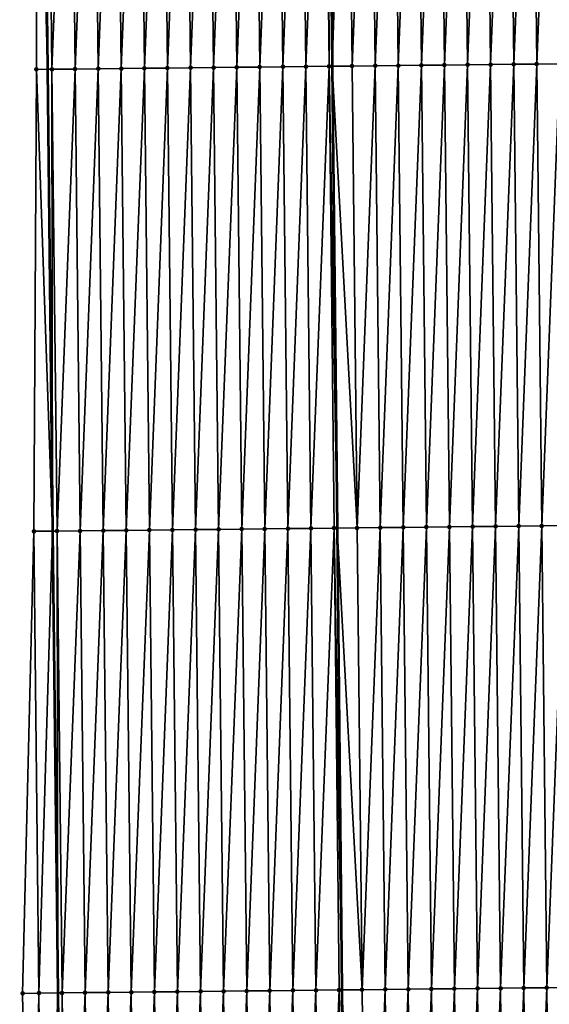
# Model space of a CAD drawing. Header units: feet. Extents: x 2007189 to 2022806, y 818621 to 837694.
# Tile 431 of 656: x 2011350 to 2011373, y 829386 to 829429. Entities that reach past the tile are written whole.
import ezdxf

# ---------------------------------------------------------------- set-up
doc = ezdxf.new("R2010")
doc.units = ezdxf.units.FT
doc.header["$MEASUREMENT"] = 0
for name, color, linetype, lineweight in [('EP_Travel Lane', 172, 'Continuous', 53), ('Road Shots', 141, 'Continuous', 100), ('Road X-Section', 40, 'Continuous', 13), ('STRIPING', 60, 'Continuous', 53)]:
    doc.layers.add(name, color=color, linetype=linetype, lineweight=lineweight)
doc.layers.add('I-77-MM17-21_SB-Surface-Border', color=7, linetype='Continuous')
doc.layers.add('I-77-MM17-21_SB-Surface-TIN', color=7, linetype='Continuous')

msp = doc.modelspace()

# ---------------------------------------------------------------- linework, layer by layer
at = {"layer": 'EP_Travel Lane'}
msp.add_polyline3d([(2011350.010525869, 829506.9701998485, 319.6443639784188), (2011350.212806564, 829486.9716988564, 319.5046445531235), (2011350.415088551, 829466.9730701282, 319.3860227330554), (2011350.617370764, 829446.9744190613, 319.2710504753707), (2011350.844439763, 829426.9466861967, 319.173616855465), (2011351.073898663, 829406.9483866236, 319.0487097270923), (2011351.303358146, 829386.95003626, 318.9325754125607), (2011351.532819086, 829366.9515588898, 318.8382720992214), (2011351.762279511, 829346.9531262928, 318.7362488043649), (2011351.991736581, 829326.9549862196, 318.5839387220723), (2011352.221193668, 829306.956844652, 318.431868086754), (2011352.450653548, 829286.9584596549, 318.3216740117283), (2011352.680112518, 829266.9601539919, 318.1978322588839), (2011352.909572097, 829246.961795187, 318.0831324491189), (2011353.139628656, 829226.952585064, 317.9835181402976), (2011353.369623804, 829206.9541746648, 317.8788247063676), (2011353.599617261, 829186.9559112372, 317.7498529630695), (2011353.829610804, 829166.9576403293, 317.6220984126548), (2011354.059604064, 829146.9593940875, 317.4902748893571), (2011354.289599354, 829126.9609712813, 317.3876110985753), (2011354.519593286, 829106.9626666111, 317.2654597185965), (2011354.749587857, 829086.9643063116, 317.1524679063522), (2011354.979581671, 829066.9660118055, 317.0286059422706)], dxfattribs=at)
at = {"layer": 'I-77-MM17-21_SB-Surface-Border', "color": 3, "linetype": 'Continuous', "lineweight": -3}
msp.add_polyline3d([(2011354.165455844, 829066.956908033, 317.0082613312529), (2011354.586643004, 829086.9624844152, 317.1483636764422), (2011354.097845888, 829106.9579550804, 317.254168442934), (2011352.145913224, 829126.9370765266, 317.3214209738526), (2011352.285167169, 829146.9395966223, 317.4385482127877), (2011351.846732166, 829166.9355386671, 317.5607679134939), (2011352.440461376, 829186.9429707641, 317.7173379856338), (2011353.071594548, 829206.9508416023, 317.8714465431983), (2011352.71421308, 829226.9478253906, 317.9733095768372), (2011352.379494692, 829246.9561292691, 318.069259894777), (2011351.901901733, 829266.951828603, 318.1787060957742), (2011351.903110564, 829286.9525980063, 318.3088999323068), (2011351.000900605, 829306.9437968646, 318.4006643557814), (2011350.245577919, 829326.936340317, 318.5350538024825), (2011351.279029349, 829346.947960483, 318.7236738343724), (2011350.16341941, 829366.936930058, 318.8009758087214), (2011349.770739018, 829386.9336710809, 318.8895831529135), (2011350.262599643, 829406.9397267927, 319.0254087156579), (2011350.368583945, 829426.9415969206, 319.1616663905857), (2011350.327309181, 829446.9717083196, 319.2622619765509), (2011349.646909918, 829466.9658729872, 319.3657500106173), (2011349.681031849, 829486.9667114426, 319.4914617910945), (2011349.95067896, 829506.969639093, 319.6427918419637)], dxfattribs=at)
at = {"layer": 'I-77-MM17-21_SB-Surface-TIN', "color": 128, "linetype": 'Continuous', "lineweight": -3}
for points in [[(2011350.327309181, 829446.9717083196, 319.2622619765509), (2011350.844439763, 829426.9466861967, 319.173616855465), (2011350.617370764, 829446.9744190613, 319.2710504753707)], [(2011350.368583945, 829426.9415969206, 319.1616663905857), (2011350.844439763, 829426.9466861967, 319.173616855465), (2011350.327309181, 829446.9717083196, 319.2622619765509)], [(2011350.832006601, 829446.9764249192, 319.2775536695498), (2011350.617370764, 829446.9744190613, 319.2710504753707), (2011350.844439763, 829426.9466861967, 319.173616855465)], [(2011350.832006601, 829446.9764249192, 319.2775536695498), (2011351.046328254, 829426.9488453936, 319.1786870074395), (2011351.831962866, 829446.9857789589, 319.3063592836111)], [(2011350.832006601, 829446.9764249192, 319.2775536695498), (2011350.844439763, 829426.9466861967, 319.173616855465), (2011351.046328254, 829426.9488453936, 319.1786870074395)], [(2011351.831962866, 829446.9857789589, 319.3063592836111), (2011351.046328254, 829426.9488453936, 319.1786870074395), (2011352.04627062, 829426.9595820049, 319.1965351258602)], [(2011351.831962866, 829446.9857789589, 319.3063592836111), (2011352.04627062, 829426.9595820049, 319.1965351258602), (2011352.831918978, 829446.9951491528, 319.3325010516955)], [(2011352.831918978, 829446.9951491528, 319.3325010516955), (2011352.04627062, 829426.9595820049, 319.1965351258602), (2011353.046212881, 829426.9703283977, 319.2127006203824)], [(2011352.831918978, 829446.9951491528, 319.3325010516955), (2011353.046212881, 829426.9703283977, 319.2127006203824), (2011353.83187482, 829447.0045476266, 319.3539795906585)], [(2011353.83187482, 829447.0045476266, 319.3539795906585), (2011353.046212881, 829426.9703283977, 319.2127006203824), (2011354.046155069, 829426.9810813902, 319.2277307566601)], [(2011353.83187482, 829447.0045476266, 319.3539795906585), (2011354.046155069, 829426.9810813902, 319.2277307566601), (2011354.831830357, 829447.0139780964, 319.3701820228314)], [(2011354.831830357, 829447.0139780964, 319.3701820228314), (2011354.046155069, 829426.9810813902, 319.2277307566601), (2011355.046097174, 829426.9918421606, 319.2414228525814)], [(2011354.831830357, 829447.0139780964, 319.3701820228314), (2011355.046097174, 829426.9918421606, 319.2414228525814), (2011355.83178576, 829447.0234226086, 319.3840689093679)], [(2011355.83178576, 829447.0234226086, 319.3840689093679), (2011355.046097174, 829426.9918421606, 319.2414228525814), (2011356.046039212, 829427.0026089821, 319.2540740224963)], [(2011355.83178576, 829447.0234226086, 319.3840689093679), (2011356.046039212, 829427.0026089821, 319.2540740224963), (2011356.831741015, 829447.0328826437, 319.3953961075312)], [(2011356.831741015, 829447.0328826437, 319.3953961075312), (2011356.046039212, 829427.0026089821, 319.2540740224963), (2011357.04598122, 829427.0133787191, 319.2662236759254)], [(2011356.831741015, 829447.0328826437, 319.3953961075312), (2011357.04598122, 829427.0133787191, 319.2662236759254), (2011357.831696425, 829447.042326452, 319.4093990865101)], [(2011357.831696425, 829447.042326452, 319.4093990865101), (2011357.04598122, 829427.0133787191, 319.2662236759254), (2011358.045923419, 829427.0241306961, 319.2814285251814)], [(2011357.831696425, 829447.042326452, 319.4093990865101), (2011358.045923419, 829427.0241306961, 319.2814285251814), (2011358.83165214, 829447.0517382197, 319.4286854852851)], [(2011358.83165214, 829447.0517382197, 319.4286854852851), (2011358.045923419, 829427.0241306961, 319.2814285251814), (2011359.045865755, 829427.0348701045, 319.2987954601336)], [(2011358.83165214, 829447.0517382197, 319.4286854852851), (2011359.045865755, 829427.0348701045, 319.2987954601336), (2011359.831608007, 829447.0611340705, 319.4505965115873)], [(2011359.831608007, 829447.0611340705, 319.4505965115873), (2011359.045865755, 829427.0348701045, 319.2987954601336), (2011360.045808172, 829427.045602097, 319.3174381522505)], [(2011359.831608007, 829447.0611340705, 319.4505965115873), (2011360.045808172, 829427.045602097, 319.3174381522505), (2011360.831563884, 829447.0705288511, 319.4726840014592)], [(2011360.831563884, 829447.0705288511, 319.4726840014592), (2011360.045808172, 829427.045602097, 319.3174381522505), (2011361.045750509, 829427.0563413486, 319.3348320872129)], [(2011360.831563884, 829447.0705288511, 319.4726840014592), (2011361.045750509, 829427.0563413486, 319.3348320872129), (2011361.831519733, 829447.0799265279, 319.4942939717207)], [(2011361.831519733, 829447.0799265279, 319.4942939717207), (2011361.045750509, 829427.0563413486, 319.3348320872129), (2011362.045692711, 829427.0670932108, 319.3500566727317)], [(2011361.831519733, 829447.0799265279, 319.4942939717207), (2011362.045692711, 829427.0670932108, 319.3500566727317), (2011362.831475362, 829447.0893473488, 319.5120875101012)], [(2011362.831475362, 829447.0893473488, 319.5120875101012), (2011362.045692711, 829427.0670932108, 319.3500566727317), (2011363.045634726, 829427.0778622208, 319.3623313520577)], [(2011362.831475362, 829447.0893473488, 319.5120875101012), (2011363.045634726, 829427.0778622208, 319.3623313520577), (2011362.9812043, 829447.0907665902, 319.5133322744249)], [(2011363.831430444, 829447.0988256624, 319.5204005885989), (2011362.9812043, 829447.0907665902, 319.5133322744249), (2011363.18668122, 829427.0793792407, 319.3644066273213)], [(2011363.045634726, 829427.0778622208, 319.3623313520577), (2011363.18668122, 829427.0793792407, 319.3644066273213), (2011362.9812043, 829447.0907665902, 319.5133322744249)], [(2011363.831430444, 829447.0988256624, 319.5204005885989), (2011363.18668122, 829427.0793792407, 319.3644066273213), (2011364.045576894, 829427.0886170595, 319.3770439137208)], [(2011363.831430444, 829447.0988256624, 319.5204005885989), (2011364.045576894, 829427.0886170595, 319.3770439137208), (2011364.831385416, 829447.1083153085, 319.526845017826)], [(2011364.831385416, 829447.1083153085, 319.526845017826), (2011364.045576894, 829427.0886170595, 319.3770439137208), (2011365.045519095, 829427.099368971, 319.3922600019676)], [(2011364.831385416, 829447.1083153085, 319.526845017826), (2011365.045519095, 829427.099368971, 319.3922600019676), (2011365.831340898, 829447.1177515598, 319.5420941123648)], [(2011365.831340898, 829447.1177515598, 319.5420941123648), (2011365.045519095, 829427.099368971, 319.3922600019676), (2011366.045461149, 829427.1101343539, 319.405158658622)], [(2011365.831340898, 829447.1177515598, 319.5420941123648), (2011366.045461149, 829427.1101343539, 319.405158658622), (2011366.831296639, 829447.1271606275, 319.5618257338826)], [(2011366.831296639, 829447.1271606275, 319.5618257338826), (2011366.045461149, 829427.1101343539, 319.405158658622), (2011367.045403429, 829427.1208789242, 319.4216376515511)], [(2011366.831296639, 829447.1271606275, 319.5618257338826), (2011367.045403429, 829427.1208789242, 319.4216376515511), (2011367.83125232, 829447.1365760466, 319.5805099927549)], [(2011367.83125232, 829447.1365760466, 319.5805099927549), (2011367.045403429, 829427.1208789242, 319.4216376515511), (2011368.045345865, 829427.1316091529, 319.4405837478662)], [(2011367.83125232, 829447.1365760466, 319.5805099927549), (2011368.045345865, 829427.1316091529, 319.4405837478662), (2011368.831207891, 829447.1460028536, 319.5973164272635)], [(2011368.831207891, 829447.1460028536, 319.5973164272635), (2011368.045345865, 829427.1316091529, 319.4405837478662), (2011369.045288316, 829427.1423379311, 319.4597793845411)], [(2011368.831207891, 829447.1460028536, 319.5973164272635), (2011369.045288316, 829427.1423379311, 319.4597793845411), (2011369.831163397, 829447.1554366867, 319.612964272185)], [(2011369.831163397, 829447.1554366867, 319.612964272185), (2011369.045288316, 829427.1423379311, 319.4597793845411), (2011370.045230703, 829427.1530726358, 319.4779555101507)], [(2011369.831163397, 829447.1554366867, 319.612964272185), (2011370.045230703, 829427.1530726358, 319.4779555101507), (2011370.831119, 829447.1648600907, 319.6303318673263)], [(2011370.831119, 829447.1648600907, 319.6303318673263), (2011370.045230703, 829427.1530726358, 319.4779555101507), (2011371.045173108, 829427.1638056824, 319.4964168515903)], [(2011370.831119, 829447.1648600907, 319.6303318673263), (2011371.045173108, 829427.1638056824, 319.4964168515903), (2011371.831074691, 829447.1742744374, 319.6491929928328)], [(2011371.831074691, 829447.1742744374, 319.6491929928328), (2011371.045173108, 829427.1638056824, 319.4964168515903), (2011372.045115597, 829427.1745309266, 319.5162204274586)], [(2011371.831074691, 829447.1742744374, 319.6491929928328), (2011372.045115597, 829427.1745309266, 319.5162204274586), (2011372.831030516, 829447.1836746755, 319.6703805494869)], [(2011372.831030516, 829447.1836746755, 319.6703805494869), (2011372.045115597, 829427.1745309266, 319.5162204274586), (2011373.045058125, 829427.1852526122, 319.5366361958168)], [(2011350.262599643, 829406.9397267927, 319.0254087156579), (2011350.263188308, 829406.9397330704, 319.025426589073), (2011350.368583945, 829426.9415969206, 319.1616663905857)], [(2011350.263188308, 829406.9397330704, 319.025426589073), (2011351.073898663, 829406.9483866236, 319.0487097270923), (2011350.368583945, 829426.9415969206, 319.1616663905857)], [(2011350.368583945, 829426.9415969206, 319.1616663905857), (2011351.073898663, 829406.9483866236, 319.0487097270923), (2011350.844439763, 829426.9466861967, 319.173616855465)], [(2011351.046328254, 829426.9488453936, 319.1786870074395), (2011350.844439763, 829426.9466861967, 319.173616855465), (2011351.073898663, 829406.9483866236, 319.0487097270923)], [(2011351.263131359, 829406.9504065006, 319.0541443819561), (2011352.04627062, 829426.9595820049, 319.1965351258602), (2011351.046328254, 829426.9488453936, 319.1786870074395)], [(2011351.263131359, 829406.9504065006, 319.0541443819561), (2011351.046328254, 829426.9488453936, 319.1786870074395), (2011351.073898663, 829406.9483866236, 319.0487097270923)], [(2011351.263131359, 829406.9504065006, 319.0541443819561), (2011352.263074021, 829406.9611158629, 319.0766808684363), (2011352.04627062, 829426.9595820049, 319.1965351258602)], [(2011352.263074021, 829406.9611158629, 319.0766808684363), (2011353.046212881, 829426.9703283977, 319.2127006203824), (2011352.04627062, 829426.9595820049, 319.1965351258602)], [(2011352.263074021, 829406.9611158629, 319.0766808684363), (2011353.263016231, 829406.9718668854, 319.0920506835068), (2011353.046212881, 829426.9703283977, 319.2127006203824)], [(2011353.263016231, 829406.9718668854, 319.0920506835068), (2011354.046155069, 829426.9810813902, 319.2277307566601), (2011353.046212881, 829426.9703283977, 319.2127006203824)], [(2011353.263016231, 829406.9718668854, 319.0920506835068), (2011354.262958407, 829406.982621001, 319.1068884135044), (2011354.046155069, 829426.9810813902, 319.2277307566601)], [(2011354.262958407, 829406.982621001, 319.1068884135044), (2011355.046097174, 829426.9918421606, 319.2414228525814), (2011354.046155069, 829426.9810813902, 319.2277307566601)], [(2011354.262958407, 829406.982621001, 319.1068884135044), (2011355.262900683, 829406.993365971, 319.12329942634), (2011355.046097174, 829426.9918421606, 319.2414228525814)], [(2011355.262900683, 829406.993365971, 319.12329942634), (2011356.046039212, 829427.0026089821, 319.2540740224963), (2011355.046097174, 829426.9918421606, 319.2414228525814)], [(2011355.262900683, 829406.993365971, 319.12329942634), (2011356.262842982, 829407.0041088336, 319.1400730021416), (2011356.046039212, 829427.0026089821, 319.2540740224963)], [(2011356.262842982, 829407.0041088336, 319.1400730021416), (2011357.04598122, 829427.0133787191, 319.2662236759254), (2011356.046039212, 829427.0026089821, 319.2540740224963)], [(2011356.262842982, 829407.0041088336, 319.1400730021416), (2011357.262785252, 829407.0148542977, 319.1563990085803), (2011357.04598122, 829427.0133787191, 319.2662236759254)], [(2011357.262785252, 829407.0148542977, 319.1563990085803), (2011358.045923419, 829427.0241306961, 319.2814285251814), (2011357.04598122, 829427.0133787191, 319.2662236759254)], [(2011357.262785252, 829407.0148542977, 319.1563990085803), (2011358.262727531, 829407.0255989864, 319.1728584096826), (2011358.045923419, 829427.0241306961, 319.2814285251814)], [(2011358.262727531, 829407.0255989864, 319.1728584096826), (2011359.045865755, 829427.0348701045, 319.2987954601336), (2011358.045923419, 829427.0241306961, 319.2814285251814)], [(2011358.262727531, 829407.0255989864, 319.1728584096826), (2011359.262669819, 829407.0363428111, 319.1894664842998), (2011359.045865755, 829427.0348701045, 319.2987954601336)], [(2011359.262669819, 829407.0363428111, 319.1894664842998), (2011360.045808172, 829427.045602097, 319.3174381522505), (2011359.045865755, 829427.0348701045, 319.2987954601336)], [(2011359.262669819, 829407.0363428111, 319.1894664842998), (2011360.262612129, 829407.0470846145, 319.206422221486), (2011360.045808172, 829427.045602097, 319.3174381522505)], [(2011360.262612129, 829407.0470846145, 319.206422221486), (2011361.045750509, 829427.0563413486, 319.3348320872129), (2011360.045808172, 829427.045602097, 319.3174381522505)], [(2011360.262612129, 829407.0470846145, 319.206422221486), (2011361.262554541, 829407.05781704, 319.2249912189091), (2011361.045750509, 829427.0563413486, 319.3348320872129)], [(2011361.262554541, 829407.05781704, 319.2249912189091), (2011362.045692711, 829427.0670932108, 319.3500566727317), (2011361.045750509, 829427.0563413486, 319.3348320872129)], [(2011361.262554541, 829407.05781704, 319.2249912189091), (2011362.262496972, 829407.0685476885, 319.2438659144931), (2011362.045692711, 829427.0670932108, 319.3500566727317)], [(2011362.262496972, 829407.0685476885, 319.2438659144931), (2011363.045634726, 829427.0778622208, 319.3623313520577), (2011362.045692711, 829427.0670932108, 319.3500566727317)], [(2011362.262496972, 829407.0685476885, 319.2438659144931), (2011363.262439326, 829407.0792853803, 319.2615290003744), (2011363.045634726, 829427.0778622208, 319.3623313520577)], [(2011363.045634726, 829427.0778622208, 319.3623313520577), (2011363.39188861, 829407.0806755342, 319.2638005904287), (2011363.18668122, 829427.0793792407, 319.3644066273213)], [(2011363.262439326, 829407.0792853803, 319.2615290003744), (2011363.39188861, 829407.0806755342, 319.2638005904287), (2011363.045634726, 829427.0778622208, 319.3623313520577)], [(2011364.262381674, 829407.0900237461, 319.2790760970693), (2011364.045576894, 829427.0886170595, 319.3770439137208), (2011363.18668122, 829427.0793792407, 319.3644066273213)], [(2011364.262381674, 829407.0900237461, 319.2790760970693), (2011363.18668122, 829427.0793792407, 319.3644066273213), (2011363.39188861, 829407.0806755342, 319.2638005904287)], [(2011364.262381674, 829407.0900237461, 319.2790760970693), (2011365.045519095, 829427.099368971, 319.3922600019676), (2011364.045576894, 829427.0886170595, 319.3770439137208)], [(2011364.262381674, 829407.0900237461, 319.2790760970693), (2011365.262324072, 829407.1007573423, 319.2974437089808), (2011365.045519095, 829427.099368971, 319.3922600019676)], [(2011365.262324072, 829407.1007573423, 319.2974437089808), (2011366.045461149, 829427.1101343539, 319.405158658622), (2011365.045519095, 829427.099368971, 319.3922600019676)], [(2011365.262324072, 829407.1007573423, 319.2974437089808), (2011366.262266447, 829407.111493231, 319.3154169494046), (2011366.045461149, 829427.1101343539, 319.405158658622)], [(2011366.262266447, 829407.111493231, 319.3154169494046), (2011367.045403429, 829427.1208789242, 319.4216376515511), (2011366.045461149, 829427.1101343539, 319.405158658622)], [(2011366.262266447, 829407.111493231, 319.3154169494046), (2011367.262208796, 829407.1222314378, 319.3329914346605), (2011367.045403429, 829427.1208789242, 319.4216376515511)], [(2011367.262208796, 829407.1222314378, 319.3329914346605), (2011368.045345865, 829427.1316091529, 319.4405837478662), (2011367.045403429, 829427.1208789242, 319.4216376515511)], [(2011367.262208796, 829407.1222314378, 319.3329914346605), (2011368.262151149, 829407.1329691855, 319.3506448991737), (2011368.045345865, 829427.1316091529, 319.4405837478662)], [(2011368.262151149, 829407.1329691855, 319.3506448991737), (2011369.045288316, 829427.1423379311, 319.4597793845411), (2011368.045345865, 829427.1316091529, 319.4405837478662)], [(2011368.262151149, 829407.1329691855, 319.3506448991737), (2011369.262093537, 829407.1437039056, 319.3688191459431), (2011369.045288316, 829427.1423379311, 319.4597793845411)], [(2011369.262093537, 829407.1437039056, 319.3688191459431), (2011370.045230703, 829427.1530726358, 319.4779555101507), (2011369.045288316, 829427.1423379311, 319.4597793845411)], [(2011369.262093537, 829407.1437039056, 319.3688191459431), (2011370.262035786, 829407.1544512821, 319.3848161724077), (2011370.045230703, 829427.1530726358, 319.4779555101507)], [(2011370.262035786, 829407.1544512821, 319.3848161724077), (2011371.045173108, 829427.1638056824, 319.4964168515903), (2011370.045230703, 829427.1530726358, 319.4779555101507)], [(2011370.262035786, 829407.1544512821, 319.3848161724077), (2011371.261978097, 829407.1651929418, 319.4017966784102), (2011371.045173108, 829427.1638056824, 319.4964168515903)], [(2011371.261978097, 829407.1651929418, 319.4017966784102), (2011372.045115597, 829427.1745309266, 319.5162204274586), (2011371.045173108, 829427.1638056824, 319.4964168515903)], [(2011371.261978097, 829407.1651929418, 319.4017966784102), (2011372.261920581, 829407.1759187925, 319.4214967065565), (2011372.045115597, 829427.1745309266, 319.5162204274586)], [(2011372.261920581, 829407.1759187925, 319.4214967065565), (2011373.045058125, 829427.1852526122, 319.5366361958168), (2011372.045115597, 829427.1745309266, 319.5162204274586)], [(2011372.261920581, 829407.1759187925, 319.4214967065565), (2011373.26186306, 829407.1866449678, 319.4411409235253), (2011373.045058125, 829427.1852526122, 319.5366361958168)], [(2011372.478724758, 829387.1773810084, 319.3139844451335), (2011373.26186306, 829407.1866449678, 319.4411409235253), (2011372.261920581, 829407.1759187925, 319.4214967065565)], [(2011372.478724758, 829387.1773810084, 319.3139844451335), (2011373.478667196, 829387.1881110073, 319.3329700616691), (2011373.26186306, 829407.1866449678, 319.4411409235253)], [(2011349.770739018, 829386.9336710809, 318.8895831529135), (2011350.47999204, 829386.9412363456, 318.910868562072), (2011350.262599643, 829406.9397267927, 319.0254087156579)], [(2011350.47999204, 829386.9412363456, 318.910868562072), (2011350.263188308, 829406.9397330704, 319.025426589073), (2011350.262599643, 829406.9397267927, 319.0254087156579)], [(2011350.47999204, 829386.9412363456, 318.910868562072), (2011351.073898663, 829406.9483866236, 319.0487097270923), (2011350.263188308, 829406.9397330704, 319.025426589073)], [(2011350.47999204, 829386.9412363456, 318.910868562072), (2011351.303358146, 829386.95003626, 318.9325754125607), (2011351.073898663, 829406.9483866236, 319.0487097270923)], [(2011351.263131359, 829406.9504065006, 319.0541443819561), (2011351.073898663, 829406.9483866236, 319.0487097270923), (2011351.303358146, 829386.95003626, 318.9325754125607)], [(2011351.479934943, 829386.951923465, 318.9372306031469), (2011352.263074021, 829406.9611158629, 319.0766808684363), (2011351.263131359, 829406.9504065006, 319.0541443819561)], [(2011351.479934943, 829386.951923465, 318.9372306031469), (2011351.263131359, 829406.9504065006, 319.0541443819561), (2011351.303358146, 829386.95003626, 318.9325754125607)], [(2011351.479934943, 829386.951923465, 318.9372306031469), (2011352.479877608, 829386.9626325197, 318.959819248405), (2011352.263074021, 829406.9611158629, 319.0766808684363)], [(2011352.479877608, 829386.9626325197, 318.959819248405), (2011353.263016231, 829406.9718668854, 319.0920506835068), (2011352.263074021, 829406.9611158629, 319.0766808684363)], [(2011352.479877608, 829386.9626325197, 318.959819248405), (2011353.479820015, 829386.973365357, 318.9783165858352), (2011353.263016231, 829406.9718668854, 319.0920506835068)], [(2011353.479820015, 829386.973365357, 318.9783165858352), (2011354.262958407, 829406.982621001, 319.1068884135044), (2011353.263016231, 829406.9718668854, 319.0920506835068)], [(2011353.479820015, 829386.973365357, 318.9783165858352), (2011354.479762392, 829386.9841010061, 318.9963302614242), (2011354.262958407, 829406.982621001, 319.1068884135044)], [(2011354.479762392, 829386.9841010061, 318.9963302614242), (2011355.262900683, 829406.993365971, 319.12329942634), (2011354.262958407, 829406.982621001, 319.1068884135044)], [(2011354.479762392, 829386.9841010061, 318.9963302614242), (2011355.479704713, 829386.9948418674, 319.0134472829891), (2011355.262900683, 829406.993365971, 319.12329942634)], [(2011355.479704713, 829386.9948418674, 319.0134472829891), (2011356.262842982, 829407.0041088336, 319.1400730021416), (2011355.262900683, 829406.993365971, 319.12329942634)], [(2011355.479704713, 829386.9948418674, 319.0134472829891), (2011356.479647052, 829387.0055808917, 319.0308803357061), (2011356.262842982, 829407.0041088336, 319.1400730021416)], [(2011356.479647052, 829387.0055808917, 319.0308803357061), (2011357.262785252, 829407.0148542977, 319.1563990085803), (2011356.262842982, 829407.0041088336, 319.1400730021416)], [(2011356.479647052, 829387.0055808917, 319.0308803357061), (2011357.479589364, 829387.0163225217, 319.0478651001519), (2011357.262785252, 829407.0148542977, 319.1563990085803)], [(2011357.479589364, 829387.0163225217, 319.0478651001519), (2011358.262727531, 829407.0255989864, 319.1728584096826), (2011357.262785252, 829407.0148542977, 319.1563990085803)], [(2011357.479589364, 829387.0163225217, 319.0478651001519), (2011358.47953164, 829387.0270675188, 319.064270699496), (2011358.262727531, 829407.0255989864, 319.1728584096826)], [(2011358.47953164, 829387.0270675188, 319.064270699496), (2011359.262669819, 829407.0363428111, 319.1894664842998), (2011358.262727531, 829407.0255989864, 319.1728584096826)], [(2011358.47953164, 829387.0270675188, 319.064270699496), (2011359.479473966, 829387.0378078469, 319.0814794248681), (2011359.262669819, 829407.0363428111, 319.1894664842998)], [(2011359.479473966, 829387.0378078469, 319.0814794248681), (2011360.262612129, 829407.0470846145, 319.206422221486), (2011359.262669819, 829407.0363428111, 319.1894664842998)], [(2011359.479473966, 829387.0378078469, 319.0814794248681), (2011360.479416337, 829387.0485440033, 319.099405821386), (2011360.262612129, 829407.0470846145, 319.206422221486)], [(2011360.479416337, 829387.0485440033, 319.099405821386), (2011361.262554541, 829407.05781704, 319.2249912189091), (2011360.262612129, 829407.0470846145, 319.206422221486)], [(2011360.479416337, 829387.0485440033, 319.099405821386), (2011361.479358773, 829387.0592742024, 319.1183570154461), (2011361.262554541, 829407.05781704, 319.2249912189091)], [(2011361.479358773, 829387.0592742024, 319.1183570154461), (2011362.262496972, 829407.0685476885, 319.2438659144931), (2011361.262554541, 829407.05781704, 319.2249912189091)], [(2011361.479358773, 829387.0592742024, 319.1183570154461), (2011362.479301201, 829387.0700050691, 319.1371933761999), (2011362.262496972, 829407.0685476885, 319.2438659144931)], [(2011362.479301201, 829387.0700050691, 319.1371933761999), (2011363.262439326, 829407.0792853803, 319.2615290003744), (2011362.262496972, 829407.0685476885, 319.2438659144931)], [(2011362.479301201, 829387.0700050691, 319.1371933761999), (2011363.479243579, 829387.0807406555, 319.155217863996), (2011363.262439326, 829407.0792853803, 319.2615290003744)], [(2011363.262439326, 829407.0792853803, 319.2615290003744), (2011363.597095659, 829387.0820049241, 319.1575168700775), (2011363.39188861, 829407.0806755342, 319.2638005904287)], [(2011363.479243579, 829387.0807406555, 319.155217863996), (2011363.597095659, 829387.0820049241, 319.1575168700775), (2011363.262439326, 829407.0792853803, 319.2615290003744)], [(2011364.47918605, 829387.091467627, 319.1747242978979), (2011364.262381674, 829407.0900237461, 319.2790760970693), (2011363.39188861, 829407.0806755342, 319.2638005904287)], [(2011364.47918605, 829387.091467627, 319.1747242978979), (2011363.39188861, 829407.0806755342, 319.2638005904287), (2011363.597095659, 829387.0820049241, 319.1575168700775)], [(2011364.47918605, 829387.091467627, 319.1747242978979), (2011365.262324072, 829407.1007573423, 319.2974437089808), (2011364.262381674, 829407.0900237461, 319.2790760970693)], [(2011364.47918605, 829387.091467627, 319.1747242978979), (2011365.479128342, 829387.1022110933, 319.1913931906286), (2011365.262324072, 829407.1007573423, 319.2974437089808)], [(2011365.479128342, 829387.1022110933, 319.1913931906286), (2011366.262266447, 829407.111493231, 319.3154169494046), (2011365.262324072, 829407.1007573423, 319.2974437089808)], [(2011365.479128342, 829387.1022110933, 319.1913931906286), (2011366.479070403, 829387.1129758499, 319.2043995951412), (2011366.262266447, 829407.111493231, 319.3154169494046)], [(2011366.479070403, 829387.1129758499, 319.2043995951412), (2011367.262208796, 829407.1222314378, 319.3329914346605), (2011366.262266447, 829407.111493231, 319.3154169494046)], [(2011366.479070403, 829387.1129758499, 319.2043995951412), (2011367.479012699, 829387.1237189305, 319.22113483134), (2011367.262208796, 829407.1222314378, 319.3329914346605)], [(2011367.479012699, 829387.1237189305, 319.22113483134), (2011368.262151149, 829407.1329691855, 319.3506448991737), (2011367.262208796, 829407.1222314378, 319.3329914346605)], [(2011367.479012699, 829387.1237189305, 319.22113483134), (2011368.478955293, 829387.1344345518, 319.2425938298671), (2011368.262151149, 829407.1329691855, 319.3506448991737)], [(2011368.478955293, 829387.1344345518, 319.2425938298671), (2011369.262093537, 829407.1437039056, 319.3688191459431), (2011368.262151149, 829407.1329691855, 319.3506448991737)], [(2011368.478955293, 829387.1344345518, 319.2425938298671), (2011369.478897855, 829387.1451531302, 319.2635441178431), (2011369.262093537, 829407.1437039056, 319.3688191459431)], [(2011369.478897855, 829387.1451531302, 319.2635441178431), (2011370.262035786, 829407.1544512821, 319.3848161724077), (2011369.262093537, 829407.1437039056, 319.3688191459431)], [(2011369.478897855, 829387.1451531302, 319.2635441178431), (2011370.478840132, 829387.1558979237, 319.279984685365), (2011370.262035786, 829407.1544512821, 319.3848161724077)], [(2011370.478840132, 829387.1558979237, 319.279984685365), (2011371.261978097, 829407.1651929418, 319.4017966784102), (2011370.262035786, 829407.1544512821, 319.3848161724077)], [(2011370.478840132, 829387.1558979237, 319.279984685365), (2011371.478782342, 829387.1666490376, 319.2953379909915), (2011371.261978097, 829407.1651929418, 319.4017966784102)], [(2011371.478782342, 829387.1666490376, 319.2953379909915), (2011372.261920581, 829407.1759187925, 319.4214967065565), (2011371.261978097, 829407.1651929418, 319.4017966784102)], [(2011371.478782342, 829387.1666490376, 319.2953379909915), (2011372.478724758, 829387.1773810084, 319.3139844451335), (2011372.261920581, 829407.1759187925, 319.4214967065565)], [(2011368.695759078, 829367.1359329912, 319.1288493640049), (2011369.478897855, 829387.1451531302, 319.2635441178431), (2011368.478955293, 829387.1344345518, 319.2425938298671)], [(2011368.695759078, 829367.1359329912, 319.1288493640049), (2011369.695701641, 829367.1466514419, 319.1498215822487), (2011369.478897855, 829387.1451531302, 319.2635441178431)], [(2011369.695701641, 829367.1466514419, 319.1498215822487), (2011370.478840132, 829387.1558979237, 319.279984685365), (2011369.478897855, 829387.1451531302, 319.2635441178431)], [(2011369.695701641, 829367.1466514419, 319.1498215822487), (2011370.695643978, 829367.1573907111, 319.1672125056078), (2011370.478840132, 829387.1558979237, 319.279984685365)], [(2011370.695643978, 829367.1573907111, 319.1672125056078), (2011371.478782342, 829387.1666490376, 319.2953379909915), (2011370.478840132, 829387.1558979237, 319.279984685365)], [(2011370.695643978, 829367.1573907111, 319.1672125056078), (2011371.695586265, 829367.1681346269, 319.1838040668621), (2011371.478782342, 829387.1666490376, 319.2953379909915)], [(2011371.695586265, 829367.1681346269, 319.1838040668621), (2011372.478724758, 829387.1773810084, 319.3139844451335), (2011371.478782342, 829387.1666490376, 319.2953379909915)], [(2011371.695586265, 829367.1681346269, 319.1838040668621), (2011372.695528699, 829367.178864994, 319.2027263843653), (2011372.478724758, 829387.1773810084, 319.3139844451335)], [(2011372.695528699, 829367.178864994, 319.2027263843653), (2011373.478667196, 829387.1881110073, 319.3329700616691), (2011372.478724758, 829387.1773810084, 319.3139844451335)], [(2011350.16341941, 829366.936930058, 318.8009758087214), (2011350.47999204, 829386.9412363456, 318.910868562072), (2011349.770739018, 829386.9336710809, 318.8895831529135)], [(2011350.16341941, 829366.936930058, 318.8009758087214), (2011350.696797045, 829366.9426222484, 318.8164833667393), (2011350.47999204, 829386.9412363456, 318.910868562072)], [(2011350.696797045, 829366.9426222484, 318.8164833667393), (2011351.303358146, 829386.95003626, 318.9325754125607), (2011350.47999204, 829386.9412363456, 318.910868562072)], [(2011350.696797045, 829366.9426222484, 318.8164833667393), (2011351.532819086, 829366.9515588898, 318.8382720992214), (2011351.303358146, 829386.95003626, 318.9325754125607)], [(2011351.479934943, 829386.951923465, 318.9372306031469), (2011351.303358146, 829386.95003626, 318.9325754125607), (2011351.532819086, 829366.9515588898, 318.8382720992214)], [(2011351.696739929, 829366.9533111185, 318.8425442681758), (2011352.479877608, 829386.9626325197, 318.959819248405), (2011351.479934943, 829386.951923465, 318.9372306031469)], [(2011351.696739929, 829366.9533111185, 318.8425442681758), (2011351.479934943, 829386.951923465, 318.9372306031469), (2011351.532819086, 829366.9515588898, 318.8382720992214)], [(2011351.696739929, 829366.9533111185, 318.8425442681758), (2011352.696682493, 829366.9640294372, 318.8635392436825), (2011352.479877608, 829386.9626325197, 318.959819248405)], [(2011352.696682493, 829366.9640294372, 318.8635392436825), (2011353.479820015, 829386.973365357, 318.9783165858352), (2011352.479877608, 829386.9626325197, 318.959819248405)], [(2011352.696682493, 829366.9640294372, 318.8635392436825), (2011353.696624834, 829366.9747684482, 318.880974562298), (2011353.479820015, 829386.973365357, 318.9783165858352)], [(2011353.696624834, 829366.9747684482, 318.880974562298), (2011354.479762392, 829386.9841010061, 318.9963302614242), (2011353.479820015, 829386.973365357, 318.9783165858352)], [(2011353.696624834, 829366.9747684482, 318.880974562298), (2011354.696567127, 829366.9855117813, 318.8976663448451), (2011354.479762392, 829386.9841010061, 318.9963302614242)], [(2011354.696567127, 829366.9855117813, 318.8976663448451), (2011355.479704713, 829386.9948418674, 319.0134472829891), (2011354.479762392, 829386.9841010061, 318.9963302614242)], [(2011354.696567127, 829366.9855117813, 318.8976663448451), (2011355.696509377, 829366.9962591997, 318.9136553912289), (2011355.479704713, 829386.9948418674, 319.0134472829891)], [(2011355.696509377, 829366.9962591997, 318.9136553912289), (2011356.479647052, 829387.0055808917, 319.0308803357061), (2011355.479704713, 829386.9948418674, 319.0134472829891)], [(2011355.696509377, 829366.9962591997, 318.9136553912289), (2011356.696451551, 829367.0070134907, 318.928462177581), (2011356.479647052, 829387.0055808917, 319.0308803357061)], [(2011356.696451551, 829367.0070134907, 318.928462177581), (2011357.479589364, 829387.0163225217, 319.0478651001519), (2011356.479647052, 829387.0055808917, 319.0308803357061)], [(2011356.696451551, 829367.0070134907, 318.928462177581), (2011357.696393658, 829367.017774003, 318.9421987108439), (2011357.479589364, 829387.0163225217, 319.0478651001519)], [(2011357.696393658, 829367.017774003, 318.9421987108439), (2011358.47953164, 829387.0270675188, 319.064270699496), (2011357.479589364, 829387.0163225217, 319.0478651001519)], [(2011357.696393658, 829367.017774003, 318.9421987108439), (2011358.696335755, 829367.0285354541, 318.9557737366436), (2011358.47953164, 829387.0270675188, 319.064270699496)], [(2011358.696335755, 829367.0285354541, 318.9557737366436), (2011359.479473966, 829387.0378078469, 319.0814794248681), (2011358.47953164, 829387.0270675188, 319.064270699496)], [(2011358.696335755, 829367.0285354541, 318.9557737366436), (2011359.696277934, 829367.039289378, 318.9706436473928), (2011359.479473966, 829387.0378078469, 319.0814794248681)], [(2011359.696277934, 829367.039289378, 318.9706436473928), (2011360.479416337, 829387.0485440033, 319.099405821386), (2011359.479473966, 829387.0378078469, 319.0814794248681)], [(2011359.696277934, 829367.039289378, 318.9706436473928), (2011360.696220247, 829367.0500308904, 318.9876486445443), (2011360.479416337, 829387.0485440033, 319.099405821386)], [(2011360.696220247, 829367.0500308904, 318.9876486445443), (2011361.479358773, 829387.0592742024, 319.1183570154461), (2011360.479416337, 829387.0485440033, 319.099405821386)], [(2011360.696220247, 829367.0500308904, 318.9876486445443), (2011361.696162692, 829367.0607602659, 319.0067415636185), (2011361.479358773, 829387.0592742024, 319.1183570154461)], [(2011361.696162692, 829367.0607602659, 319.0067415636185), (2011362.479301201, 829387.0700050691, 319.1371933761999), (2011361.479358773, 829387.0592742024, 319.1183570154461)], [(2011361.696162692, 829367.0607602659, 319.0067415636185), (2011362.696105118, 829367.0714913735, 319.025536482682), (2011362.479301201, 829387.0700050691, 319.1371933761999)], [(2011362.696105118, 829367.0714913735, 319.025536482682), (2011363.479243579, 829387.0807406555, 319.155217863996), (2011362.479301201, 829387.0700050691, 319.1371933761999)], [(2011362.696105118, 829367.0714913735, 319.025536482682), (2011363.696047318, 829367.082243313, 319.0407477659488), (2011363.479243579, 829387.0807406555, 319.155217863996)], [(2011363.479243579, 829387.0807406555, 319.155217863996), (2011363.802302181, 829367.0833858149, 319.0423658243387), (2011363.597095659, 829387.0820049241, 319.1575168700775)], [(2011363.696047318, 829367.082243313, 319.0407477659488), (2011363.802302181, 829367.0833858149, 319.0423658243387), (2011363.479243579, 829387.0807406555, 319.155217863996)], [(2011364.695989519, 829367.0929951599, 319.0559749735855), (2011364.47918605, 829387.091467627, 319.1747242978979), (2011363.597095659, 829387.0820049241, 319.1575168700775)], [(2011364.695989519, 829367.0929951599, 319.0559749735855), (2011363.597095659, 829387.0820049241, 319.1575168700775), (2011363.802302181, 829367.0833858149, 319.0423658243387)], [(2011364.695989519, 829367.0929951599, 319.0559749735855), (2011365.479128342, 829387.1022110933, 319.1913931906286), (2011364.47918605, 829387.091467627, 319.1747242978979)], [(2011364.695989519, 829367.0929951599, 319.0559749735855), (2011365.695931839, 829367.1037360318, 319.0730901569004), (2011365.479128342, 829387.1022110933, 319.1913931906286)], [(2011365.695931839, 829367.1037360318, 319.0730901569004), (2011366.479070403, 829387.1129758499, 319.2043995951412), (2011365.479128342, 829387.1022110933, 319.1913931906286)], [(2011365.695931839, 829367.1037360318, 319.0730901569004), (2011366.695874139, 829367.114478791, 319.089880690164), (2011366.479070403, 829387.1129758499, 319.2043995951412)], [(2011366.695874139, 829367.114478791, 319.089880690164), (2011367.479012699, 829387.1237189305, 319.22113483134), (2011366.479070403, 829387.1129758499, 319.2043995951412)], [(2011366.695874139, 829367.114478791, 319.089880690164), (2011367.695816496, 829367.1252162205, 319.1075881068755), (2011367.479012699, 829387.1237189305, 319.22113483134)], [(2011367.695816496, 829367.1252162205, 319.1075881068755), (2011368.478955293, 829387.1344345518, 319.2425938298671), (2011367.479012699, 829387.1237189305, 319.22113483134)], [(2011367.695816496, 829367.1252162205, 319.1075881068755), (2011368.695759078, 829367.1359329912, 319.1288493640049), (2011368.478955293, 829387.1344345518, 319.2425938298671)]]:
    msp.add_3dface(points, dxfattribs=at)
at = {"layer": 'Road Shots', "lineweight": 100}
for p in [(2011350.368583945, 829426.9415969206, 319.1616663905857), (2011351.046328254, 829426.9488453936, 319.1786870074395), (2011352.04627062, 829426.9595820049, 319.1965351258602), (2011353.046212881, 829426.9703283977, 319.2127006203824), (2011354.046155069, 829426.9810813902, 319.2277307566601), (2011355.046097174, 829426.9918421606, 319.2414228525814), (2011356.046039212, 829427.0026089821, 319.2540740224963), (2011357.04598122, 829427.0133787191, 319.2662236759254), (2011358.045923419, 829427.0241306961, 319.2814285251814), (2011359.045865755, 829427.0348701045, 319.2987954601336), (2011360.045808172, 829427.045602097, 319.3174381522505), (2011361.045750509, 829427.0563413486, 319.3348320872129), (2011362.045692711, 829427.0670932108, 319.3500566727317), (2011363.045634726, 829427.0778622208, 319.3623313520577), (2011364.045576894, 829427.0886170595, 319.3770439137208), (2011365.045519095, 829427.099368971, 319.3922600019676), (2011366.045461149, 829427.1101343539, 319.405158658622), (2011367.045403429, 829427.1208789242, 319.4216376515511), (2011368.045345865, 829427.1316091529, 319.4405837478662), (2011369.045288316, 829427.1423379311, 319.4597793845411), (2011370.045230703, 829427.1530726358, 319.4779555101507), (2011371.045173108, 829427.1638056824, 319.4964168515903), (2011372.045115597, 829427.1745309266, 319.5162204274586), (2011350.262599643, 829406.9397267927, 319.0254087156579), (2011350.263188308, 829406.9397330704, 319.025426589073), (2011351.263131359, 829406.9504065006, 319.0541443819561), (2011352.263074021, 829406.9611158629, 319.0766808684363), (2011353.263016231, 829406.9718668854, 319.0920506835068), (2011354.262958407, 829406.982621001, 319.1068884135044), (2011355.262900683, 829406.993365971, 319.12329942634), (2011356.262842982, 829407.0041088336, 319.1400730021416), (2011357.262785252, 829407.0148542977, 319.1563990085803), (2011358.262727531, 829407.0255989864, 319.1728584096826), (2011359.262669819, 829407.0363428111, 319.1894664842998), (2011360.262612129, 829407.0470846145, 319.206422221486), (2011361.262554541, 829407.05781704, 319.2249912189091), (2011362.262496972, 829407.0685476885, 319.2438659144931), (2011363.262439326, 829407.0792853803, 319.2615290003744), (2011364.262381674, 829407.0900237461, 319.2790760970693), (2011365.262324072, 829407.1007573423, 319.2974437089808), (2011366.262266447, 829407.111493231, 319.3154169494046), (2011367.262208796, 829407.1222314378, 319.3329914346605), (2011368.262151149, 829407.1329691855, 319.3506448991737), (2011369.262093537, 829407.1437039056, 319.3688191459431), (2011370.262035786, 829407.1544512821, 319.3848161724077), (2011371.261978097, 829407.1651929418, 319.4017966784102), (2011372.261920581, 829407.1759187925, 319.4214967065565), (2011369.478897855, 829387.1451531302, 319.2635441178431), (2011370.478840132, 829387.1558979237, 319.279984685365), (2011371.478782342, 829387.1666490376, 319.2953379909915), (2011372.478724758, 829387.1773810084, 319.3139844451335), (2011349.770739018, 829386.9336710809, 318.8895831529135), (2011350.47999204, 829386.9412363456, 318.910868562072), (2011351.479934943, 829386.951923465, 318.9372306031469), (2011352.479877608, 829386.9626325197, 318.959819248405), (2011353.479820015, 829386.973365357, 318.9783165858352), (2011354.479762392, 829386.9841010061, 318.9963302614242), (2011355.479704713, 829386.9948418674, 319.0134472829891), (2011356.479647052, 829387.0055808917, 319.0308803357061), (2011357.479589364, 829387.0163225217, 319.0478651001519), (2011358.47953164, 829387.0270675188, 319.064270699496), (2011359.479473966, 829387.0378078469, 319.0814794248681), (2011360.479416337, 829387.0485440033, 319.099405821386), (2011361.479358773, 829387.0592742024, 319.1183570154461), (2011362.479301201, 829387.0700050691, 319.1371933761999), (2011363.479243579, 829387.0807406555, 319.155217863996), (2011364.47918605, 829387.091467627, 319.1747242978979), (2011365.479128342, 829387.1022110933, 319.1913931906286), (2011366.479070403, 829387.1129758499, 319.2043995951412), (2011367.479012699, 829387.1237189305, 319.22113483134), (2011368.478955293, 829387.1344345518, 319.2425938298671)]:
    msp.add_point(p, dxfattribs=at)
at = {"layer": 'Road X-Section', "extrusion": (-0.01084018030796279, 0.9999243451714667, 0.005813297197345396), "elevation": 807562.6461675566, "flags": 128}
msp.add_lwpolyline([(-2020266.15203199, -4375.477316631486), (-2020265.152031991, -4375.434166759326), (-2020264.152031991, -4375.394799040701), (-2020263.152031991, -4375.351916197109), (-2020262.152031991, -4375.316842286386), (-2020261.152031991, -4375.288731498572), (-2020260.152031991, -4375.252109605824), (-2020259.152031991, -4375.227656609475), (-2020258.152031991, -4375.214403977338), (-2020257.152031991, -4375.203653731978), (-2020256.152031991, -4375.194582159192), (-2020255.152031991, -4375.187085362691), (-2020254.152031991, -4375.182373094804), (-2020253.152031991, -4375.174636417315), (-2020252.152031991, -4375.164279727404), (-2020251.152031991, -4375.152054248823), (-2020250.152031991, -4375.138447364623), (-2020249.152031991, -4375.124263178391), (-2020248.152031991, -4375.114624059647), (-2020248.136153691, -4375.114609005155), (-2020248.136153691, -4375.114609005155), (-2020247.303963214, -4375.119669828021), (-2020247.152031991, -4375.121544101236), (-2020246.152031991, -4375.138959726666), (-2020245.152031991, -4375.159375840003), (-2020244.152031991, -4375.179179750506), (-2020243.152031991, -4375.197641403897), (-2020242.152031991, -4375.215817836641), (-2020241.152031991, -4375.235013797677), (-2020240.15203199, -4375.253960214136), (-2020239.152031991, -4375.270439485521), (-2020238.152031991, -4375.283338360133), (-2020237.152031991, -4375.298554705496), (-2020236.152031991, -4375.313267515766), (-2020235.152031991, -4375.325542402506), (-2020234.152031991, -4375.340767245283), (-2020233.152031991, -4375.358161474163), (-2020232.152031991, -4375.376804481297), (-2020231.152031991, -4375.39417170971), (-2020230.15203199, -4375.409376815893), (-2020229.152031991, -4375.421526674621), (-2020228.152031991, -4375.434178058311), (-2020227.152031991, -4375.447870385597), (-2020226.152031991, -4375.462900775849), (-2020225.152031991, -4375.479066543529), (-2020224.152031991, -4375.496914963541), (-2020223.474248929, -4375.513935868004)], dxfattribs=at)
at = {"layer": 'Road X-Section', "extrusion": (-0.01084018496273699, 0.9999243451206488, 0.005813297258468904), "elevation": 807542.6367629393, "flags": 128}
msp.add_lwpolyline([(-2020266.155791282, -4375.467172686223), (-2020265.155791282, -4375.426444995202), (-2020264.155791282, -4375.388399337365), (-2020263.155791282, -4375.346284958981), (-2020262.155791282, -4375.315353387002), (-2020261.155791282, -4375.284390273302), (-2020260.155791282, -4375.24999980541), (-2020259.155791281, -4375.226894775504), (-2020258.155791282, -4375.210890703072), (-2020257.155791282, -4375.197773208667), (-2020256.155791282, -4375.189021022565), (-2020255.155791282, -4375.181212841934), (-2020254.155791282, -4375.172593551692), (-2020253.155791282, -4375.16209407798), (-2020252.155791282, -4375.152474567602), (-2020251.155791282, -4375.141169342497), (-2020250.155791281, -4375.124238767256), (-2020249.155791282, -4375.106573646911), (-2020248.155791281, -4375.095837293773), (-2020247.945964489, -4375.095370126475), (-2020247.855488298, -4375.095453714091), (-2020247.155791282, -4375.100696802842), (-2020247.112631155, -4375.101242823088), (-2020246.155791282, -4375.118183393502), (-2020245.155791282, -4375.137827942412), (-2020244.155791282, -4375.157528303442), (-2020243.155791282, -4375.174509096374), (-2020242.155791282, -4375.190506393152), (-2020241.155791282, -4375.208680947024), (-2020240.155791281, -4375.226334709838), (-2020239.155791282, -4375.243909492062), (-2020238.155791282, -4375.26188303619), (-2020237.155791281, -4375.280250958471), (-2020236.155791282, -4375.29779835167), (-2020235.155791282, -4375.315461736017), (-2020234.155791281, -4375.334336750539), (-2020233.155791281, -4375.352906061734), (-2020232.155791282, -4375.369862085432), (-2020231.155791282, -4375.386470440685), (-2020230.155791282, -4375.402930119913), (-2020229.155791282, -4375.419256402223), (-2020228.155791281, -4375.436030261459), (-2020227.155791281, -4375.452441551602), (-2020226.155791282, -4375.467279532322), (-2020225.155791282, -4375.482649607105), (-2020224.155791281, -4375.5051864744), (-2020223.155791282, -4375.533904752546), (-2020223.155202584, -4375.533922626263)], dxfattribs=at)
at = {"layer": 'Road X-Section', "extrusion": (-0.01084018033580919, 0.999924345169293, 0.005813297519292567), "elevation": 807522.6461098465, "flags": 128}
msp.add_lwpolyline([(-2020265.152054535, -4375.424086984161), (-2020264.152054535, -4375.386326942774), (-2020263.152054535, -4375.344809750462), (-2020262.152054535, -4375.311775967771), (-2020261.152054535, -4375.283086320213), (-2020260.152054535, -4375.253764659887), (-2020259.152054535, -4375.231940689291), (-2020258.152054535, -4375.215336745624), (-2020257.152054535, -4375.205081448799), (-2020256.152054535, -4375.19338376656), (-2020255.152054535, -4375.184315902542), (-2020254.152054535, -4375.173740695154), (-2020253.152054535, -4375.158728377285), (-2020252.152054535, -4375.146787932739), (-2020251.152054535, -4375.13379919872), (-2020250.152054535, -4375.118865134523), (-2020249.152054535, -4375.104093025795), (-2020248.152054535, -4375.094511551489), (-2020247.580284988, -4375.092525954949), (-2020247.443904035, -4375.092673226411), (-2020247.152054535, -4375.094146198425), (-2020246.773999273, -4375.098983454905), (-2020246.152054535, -4375.110353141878), (-2020245.152054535, -4375.129339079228), (-2020244.152054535, -4375.147985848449), (-2020243.152054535, -4375.163339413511), (-2020242.152054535, -4375.179780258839), (-2020241.152054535, -4375.200730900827), (-2020240.152054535, -4375.222190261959), (-2020239.152054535, -4375.238925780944), (-2020238.152054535, -4375.251932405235), (-2020237.152054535, -4375.26860157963), (-2020236.152054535, -4375.288108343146), (-2020235.152054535, -4375.306133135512), (-2020234.152054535, -4375.324969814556), (-2020233.152054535, -4375.343921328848), (-2020232.152054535, -4375.361848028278), (-2020231.152054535, -4375.379057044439), (-2020230.152054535, -4375.395462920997), (-2020229.152054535, -4375.412447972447), (-2020228.152054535, -4375.42988131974), (-2020227.152054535, -4375.446998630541), (-2020226.152054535, -4375.465012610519), (-2020225.152054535, -4375.483510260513), (-2020224.152054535, -4375.506099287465), (-2020223.152054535, -4375.532461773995), (-2020222.442761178, -4375.553747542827)], dxfattribs=at)
at = {"layer": 'STRIPING'}
msp.add_polyline3d([(2011362.361530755, 829507.0863748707, 319.8949234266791), (2011362.568087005, 829487.0879935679, 319.742196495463), (2011362.774645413, 829467.0894032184, 319.6239562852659), (2011362.9812043, 829447.0907665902, 319.5133322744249), (2011363.18668122, 829427.0793792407, 319.3644066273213), (2011363.39188861, 829407.0806755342, 319.2638005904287), (2011363.597095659, 829387.0820049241, 319.1575168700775), (2011363.802302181, 829367.0833858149, 319.0423658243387), (2011364.007508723, 829347.0847646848, 318.9275544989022), (2011364.212713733, 829327.0862929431, 318.7870603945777), (2011364.41791924, 829307.0877726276, 318.6549143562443), (2011364.623126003, 829287.0891300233, 318.5438050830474), (2011364.828333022, 829267.0904624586, 318.4369896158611), (2011365.033538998, 829247.0918965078, 318.3126939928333), (2011365.256709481, 829227.0886168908, 318.1980219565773), (2011365.482112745, 829207.090200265, 318.0857529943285), (2011365.707515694, 829187.0918115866, 317.9688584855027), (2011365.932919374, 829167.0933580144, 317.8626612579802), (2011366.15832153, 829147.0950397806, 317.7341387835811), (2011366.383724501, 829127.09664916, 317.6175723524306), (2011366.609127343, 829107.0982699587, 317.4991222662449), (2011366.834528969, 829087.0999986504, 317.362866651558), (2011367.059931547, 829067.1016428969, 317.2405332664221)], dxfattribs=at)

doc.saveas('drawing.dxf')
